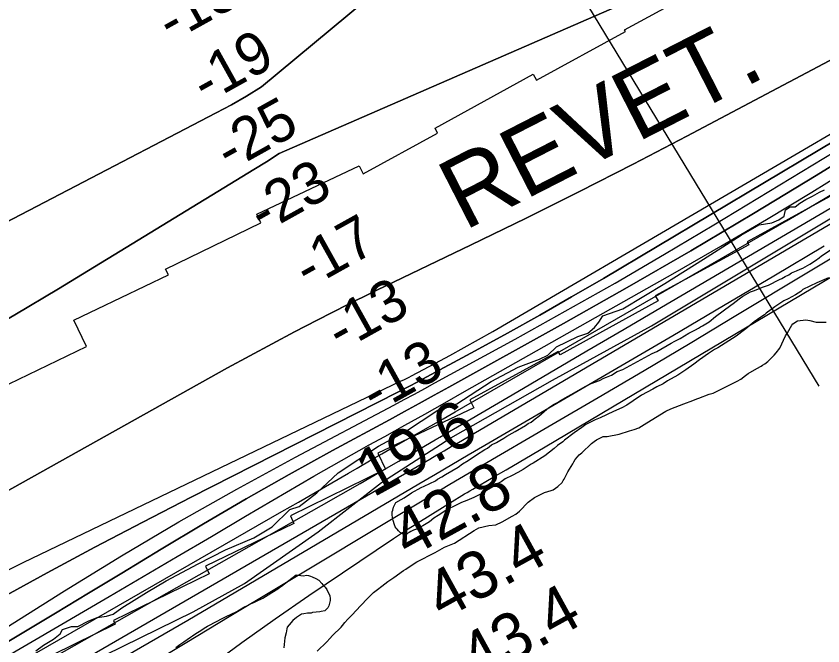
# Model space of a CAD drawing. Extents: x 3245246 to 3283090, y 806824 to 832173.
# Drawn here: x 3255199 to 3256343, y 816050 to 816942 of the extents above; entities that cross this region are included whole.
import ezdxf

# ---------------------------------------------------------------- set-up
doc = ezdxf.new("R2010")
doc.units = 0
for name, color, linetype in [('V-RIVR-EDGE', 7, 'Continuous'), ('V-RIVR-RANG', 7, 'Continuous'), ('V-RRAP-FSHR', 7, 'Continuous'), ('V-RRAP-RVMT', 7, 'Continuous'), ('V-RRAP-RVMT-IDEN', 7, 'Continuous'), ('V-SITE-VEGE', 7, 'Continuous'), ('V-TOPO-DPTH', 7, 'Continuous'), ('V-TOPO-MAJR', 7, 'Continuous'), ('V-TOPO-MINR', 7, 'Continuous'), ('V-TOPO-WATR', 7, 'Continuous')]:
    doc.layers.add(name, color=color, linetype=linetype)

msp = doc.modelspace()

# ---------------------------------------------------------------- linework, layer by layer
at = {"layer": 'V-RIVR-EDGE'}
msp.add_lwpolyline([(3255227.2, 816042.5), (3255238.1, 816050.8), (3255252.4, 816059.4), (3255261.6, 816066.8), (3255265.1, 816072.9), (3255277.7, 816077.2), (3255286.8, 816077.2), (3255301.2, 816084.5), (3255314.2, 816090.1), (3255327.3, 816091.8), (3255336.8, 816094.8), (3255349, 816103.5), (3255383.9, 816125.2), (3255411.7, 816142), (3255457.4, 816165.8), (3255496.2, 816185.7), (3255536.2, 816203), (3255561.9, 816218.2), (3255587.2, 816242.9), (3255600.6, 816247.2), (3255625.5, 816266.7), (3255655.5, 816294.9), (3255713, 816332.6), (3255749.6, 816352.5), (3255797, 816383.6), (3255824, 816392.7), (3255872.3, 816424.3), (3255910.6, 816444.7), (3255941.1, 816456.3), (3255952.8, 816461.9), (3255965, 816473.6), (3255995.5, 816488.3), (3256009.4, 816493.1), (3256019, 816500.9), (3256025.1, 816508.7), (3256030.8, 816517.4), (3256059.1, 816527.3), (3256118.7, 816563.2), (3256173.5, 816597.9), (3256226.7, 816631.7), (3256252.3, 816646.4), (3256270.2, 816649.4), (3256280.2, 816653.7), (3256287.6, 816658.9), (3256289.8, 816668), (3256296.3, 816671.9), (3256303.3, 816672.3), (3256310.2, 816677.1), (3256318.5, 816682.7), (3256328.1, 816687), (3256337.7, 816692.7), (3256345.1, 816696.1)], dxfattribs=at)
at = {"layer": 'V-RIVR-RANG'}
msp.add_line((3256337.2, 816417.9), (3255932.8, 817084.9), dxfattribs=at)
at = {"layer": 'V-RRAP-FSHR'}
msp.add_lwpolyline([(3255275.6, 816012.4), (3255450.2, 816097.9), (3255523, 816138.3), (3255627.5, 816211.3), (3255716.9, 816281.5), (3255815.6, 816344.6), (3255959.7, 816426.5), (3256099.8, 816503.6), (3256421.1, 816696)], dxfattribs=at)
at = {"layer": 'V-RRAP-RVMT'}
for p, q in [((3256061.7, 816923.2), (3256201.4, 816999.3)), ((3256061.7, 816923.2), (3256201.4, 816999.3)), ((3255936.6, 816851.8), (3256063, 816920.7)), ((3255936.6, 816851.8), (3256063, 816920.7)), ((3256063, 816920.7), (3256061.7, 816923.2)), ((3256063, 816920.7), (3256061.7, 816923.2)), ((3255793.1, 816783.4), (3255932.1, 816860)), ((3255793.1, 816783.4), (3255932.1, 816860)), ((3255932.1, 816860), (3255936.6, 816851.8)), ((3255932.1, 816860), (3255936.6, 816851.8)), ((3255796.7, 816776.7), (3255793.1, 816783.4)), ((3255796.7, 816776.7), (3255793.1, 816783.4)), ((3255691, 816718.7), (3255796.7, 816776.7)), ((3255691, 816718.7), (3255796.7, 816776.7)), ((3255540.2, 816661.6), (3255685.3, 816730.3)), ((3255540.2, 816661.6), (3255685.3, 816730.3)), ((3255685.3, 816730.3), (3255691, 816718.7)), ((3255685.3, 816730.3), (3255691, 816718.7)), ((3256367.4, 816694.8), (3256235.2, 816622.6)), ((3256367.4, 816694.8), (3256235.2, 816622.6)), ((3255546.1, 816649.2), (3255540.2, 816661.6)), ((3255546.1, 816649.2), (3255540.2, 816661.6)), ((3255411.1, 816583.6), (3255546.1, 816649.2)), ((3255411.1, 816583.6), (3255546.1, 816649.2)), ((3256235.2, 816622.6), (3256237.7, 816618)), ((3256235.2, 816622.6), (3256237.7, 816618)), ((3256237.7, 816618), (3256105.2, 816545.8)), ((3256237.7, 816618), (3256105.2, 816545.8)), ((3255280.8, 816511.4), (3255415.1, 816575.5)), ((3255280.8, 816511.4), (3255415.1, 816575.5)), ((3255415.1, 816575.5), (3255411.1, 816583.6)), ((3255415.1, 816575.5), (3255411.1, 816583.6)), ((3256105.2, 816545.8), (3256109, 816539)), ((3256105.2, 816545.8), (3256109, 816539)), ((3256109, 816539), (3255970.1, 816462.3)), ((3256109, 816539), (3255970.1, 816462.3)), ((3255298.8, 816474.1), (3255280.8, 816511.4)), ((3255298.8, 816474.1), (3255280.8, 816511.4)), ((3255175.4, 816414.3), (3255298.8, 816474.1)), ((3255175.4, 816414.3), (3255298.8, 816474.1)), ((3255967.4, 816467.2), (3255842.4, 816398.5)), ((3255967.4, 816467.2), (3255842.4, 816398.5)), ((3255970.1, 816462.3), (3255967.4, 816467.2)), ((3255970.1, 816462.3), (3255967.4, 816467.2)), ((3255842.4, 816398.5), (3255847.8, 816387.1)), ((3255842.4, 816398.5), (3255847.8, 816387.1)), ((3255847.8, 816387.1), (3255712, 816322.7)), ((3255847.8, 816387.1), (3255712, 816322.7)), ((3255712, 816322.7), (3255722.9, 816300.2)), ((3255712, 816322.7), (3255722.9, 816300.2)), ((3255722.9, 816300.2), (3255588, 816233.9)), ((3255722.9, 816300.2), (3255588, 816233.9)), ((3255588, 816233.9), (3255593, 816223.1)), ((3255588, 816233.9), (3255593, 816223.1)), ((3255593, 816223.1), (3255467.5, 816162.6)), ((3255593, 816223.1), (3255467.5, 816162.6)), ((3255467.5, 816162.6), (3255472.9, 816151.7)), ((3255467.5, 816162.6), (3255472.9, 816151.7)), ((3255472.9, 816151.7), (3255337.1, 816085.6)), ((3255472.9, 816151.7), (3255337.1, 816085.6)), ((3255337.1, 816085.6), (3255339.6, 816080.6)), ((3255337.1, 816085.6), (3255339.6, 816080.6)), ((3255339.6, 816080.6), (3255203.3, 816013.5)), ((3255339.6, 816080.6), (3255203.3, 816013.5))]:
    msp.add_line(p, q, dxfattribs=at)
at = {"layer": 'V-SITE-VEGE'}
for points in [[(3255762.3, 816213.6), (3255758.9, 816211.9), (3255756.3, 816210.3), (3255752.9, 816208.6), (3255749.6, 816207.3), (3255743.6, 816210.6), (3255741.3, 816212.6), (3255739.3, 816215.2), (3255737.7, 816216.6), (3255736.7, 816218.6), (3255735.7, 816221.2), (3255733.7, 816227.2), (3255733, 816229.5), (3255732.7, 816232.2), (3255732.4, 816234.9), (3255732, 816237.5), (3255732, 816239.8), (3255733, 816242.2), (3255734.3, 816246.2), (3255737.6, 816252.8), (3255744.9, 816257.1), (3255749.2, 816259.4), (3255759.5, 816266.7), (3255773.5, 816274.3), (3255777.4, 816276), (3255793.4, 816283.6), (3255796.4, 816286), (3255802.4, 816289.3), (3255807.7, 816292.6), (3255825.6, 816303.2), (3255832, 816307.6), (3255839.9, 816312.5), (3255851.6, 816320.5), (3255863.5, 816328.1), (3255867.2, 816330.1), (3255870.2, 816332.5), (3255873.2, 816334.5), (3255880.2, 816338.1), (3255884.8, 816340.8), (3255890.5, 816344.1), (3255894.8, 816347.1), (3255902.4, 816351.4), (3255906.4, 816353.4), (3255921, 816362), (3255925, 816364.7), (3255929.3, 816367), (3255934.7, 816371.3), (3255940, 816375.3), (3255951.3, 816385.3), (3255955.3, 816388.3), (3255960.9, 816391.9), (3255966.6, 816394.9), (3255970.9, 816397.6), (3255981.9, 816403.6), (3255985.9, 816406.2), (3256006.8, 816417.8), (3256014.4, 816421.5), (3256026.1, 816426.1), (3256032.4, 816429.1), (3256036, 816430.5), (3256043, 816433.4), (3256051.3, 816438.4), (3256059, 816441.7), (3256100.5, 816464.3), (3256107.2, 816467), (3256127.8, 816478.6), (3256132.8, 816481.6), (3256140.4, 816485.3), (3256152.7, 816493.2), (3256162, 816497.5), (3256166.3, 816499.9), (3256169, 816501.9), (3256172, 816503.5), (3256181.3, 816509.2), (3256190.6, 816516.8), (3256212.2, 816532.8), (3256215.5, 816534.8), (3256224.2, 816541.7), (3256229.2, 816545.4), (3256240.1, 816551.4), (3256245.8, 816553.4), (3256257.1, 816558), (3256265.4, 816561), (3256281, 816569), (3256284.7, 816570.6), (3256289.3, 816573.3), (3256294.6, 816575.9), (3256298.3, 816578.6), (3256305.3, 816581.3), (3256310.3, 816583.6), (3256314.2, 816585.2), (3256324.2, 816590.9), (3256332.2, 816595.9), (3256337.5, 816599.9), (3256340.5, 816602.5), (3256353.1, 816610.5)], [(3256350.6, 816571.3), (3256334, 816564.4), (3256314.4, 816554.7), (3256311.4, 816552.1), (3256304, 816547.4), (3256293.7, 816541.8), (3256287.4, 816538.8), (3256274.8, 816530.5), (3256262.5, 816521.5), (3256259.8, 816519.2), (3256253.2, 816514.5), (3256245.5, 816508.9), (3256233.6, 816499.2), (3256219.6, 816488.9), (3256193.7, 816472.3), (3256189, 816469.7), (3256180.4, 816464), (3256167.8, 816455.1), (3256159.8, 816448.8), (3256148.5, 816440.8), (3256136.9, 816433.5), (3256122.6, 816425.2), (3256116.2, 816421.2), (3256107.3, 816416.9), (3256101.6, 816413.5), (3256085.7, 816405.2), (3256073.7, 816396.9), (3256064.7, 816391), (3256057.7, 816387.3), (3256046.1, 816381.7), (3256027.2, 816373), (3256019.9, 816370), (3256013.5, 816367), (3256006.6, 816363.4), (3256001.2, 816359.4), (3255990.3, 816351.8), (3255976.6, 816341.5), (3255974, 816339.1), (3255966.7, 816333.5), (3255962, 816329.5), (3255955.4, 816324.2), (3255948.4, 816318.9), (3255932.1, 816308.9), (3255929.1, 816307.2), (3255923.5, 816303.3), (3255917.8, 816299.6), (3255910.5, 816295.3), (3255902.2, 816291.3), (3255892.5, 816286.3), (3255886.6, 816282.3), (3255881.9, 816279.7), (3255873.6, 816274.4), (3255867.3, 816270.7), (3255861, 816266.7), (3255848, 816260.1), (3255838, 816255.8), (3255830.7, 816253.1), (3255821.8, 816248.8), (3255810.1, 816242.8), (3255808.5, 816241.5), (3255797.2, 816234.5), (3255791.5, 816230.5), (3255785.2, 816225.5), (3255775.9, 816219.9), (3255766.6, 816215.2), (3255762.3, 816213.6)], [(3255711.5, 816129.7), (3255717.5, 816134.4), (3255726.1, 816140.7), (3255734.8, 816146.4), (3255748.4, 816156.7), (3255751.4, 816158.3), (3255760.7, 816164.6), (3255767.3, 816168.6), (3255793.3, 816182.2), (3255806.2, 816189.5), (3255808.9, 816190.5), (3255815.9, 816193.5), (3255820.8, 816195.5), (3255848.4, 816213.1), (3255855.1, 816216.8), (3255869.4, 816220.1), (3255879.3, 816221.4), (3255888, 816225.7), (3255902.3, 816233.4), (3255907.3, 816236.4), (3255912.6, 816240.7), (3255925.2, 816253.3), (3255933.9, 816260), (3255948.1, 816267.3), (3255957.8, 816269.9), (3255960.4, 816270.9), (3255967.1, 816275.6), (3255973.4, 816281.2), (3255974.7, 816284.2), (3255976.1, 816286.2), (3255981.1, 816296.2), (3255988.4, 816307.8), (3255989.7, 816310.8), (3255991.7, 816313.8), (3255994.7, 816317.8), (3255997.3, 816320.4), (3256001, 816323.4), (3256014.6, 816336.7), (3256018.3, 816339.4), (3256021.9, 816341.7), (3256028.3, 816345), (3256031.3, 816346.3), (3256036.9, 816346.7), (3256053.9, 816350), (3256068.5, 816354.6), (3256075.1, 816356.3), (3256081.8, 816358.9), (3256093.4, 816365.9), (3256120.3, 816382.2), (3256127.3, 816385.5), (3256145.6, 816392.8), (3256158.2, 816397.5), (3256163.9, 816399.8), (3256166.9, 816400.8), (3256181.5, 816406.4), (3256187.1, 816407.8), (3256221, 816424.7), (3256226.4, 816428), (3256233, 816433), (3256237, 816435.7), (3256249.3, 816443), (3256255.3, 816446.3), (3256257.3, 816447.6), (3256260.6, 816449.3), (3256264.9, 816452.9), (3256273.6, 816461.6), (3256276.5, 816464.9), (3256281.5, 816471.9), (3256289.8, 816489.2), (3256292.5, 816493.5), (3256298.5, 816504.1), (3256300.2, 816506.1), (3256306.5, 816510.4), (3256318.4, 816512.1), (3256324.1, 816511.1), (3256333.1, 816508.8), (3256335.4, 816508.4), (3256347.3, 816508.8)], [(3255425.4, 816047.5), (3255431.4, 816051.8), (3255437.1, 816055.4), (3255446.4, 816062.1), (3255449.4, 816063.7), (3255452.4, 816066.1), (3255462.3, 816072.4), (3255465.7, 816074.7), (3255470.3, 816077.4), (3255484.3, 816084.7), (3255490.3, 816088), (3255495.2, 816090.3), (3255497.9, 816092), (3255502.9, 816094), (3255511.9, 816098.6), (3255522.2, 816104.6), (3255527.2, 816106.9), (3255531.5, 816109.2), (3255536.1, 816111.2), (3255539.8, 816113.2), (3255548.8, 816117.5), (3255556.7, 816122.2), (3255561.7, 816125.5), (3255570.4, 816130.5), (3255572.7, 816132.5), (3255575.3, 816134.1), (3255596.1, 816150.2), (3255606.1, 816149.1), (3255611.5, 816149.7), (3255613.5, 816149.4), (3255616.4, 816148.4), (3255618.8, 816147.4), (3255624.1, 816145.1), (3255628.4, 816142.7), (3255632.7, 816138.1), (3255634.1, 816136.4), (3255637.4, 816133.1), (3255639.7, 816129.8), (3255642, 816124.5), (3255643.7, 816121.1), (3255644.4, 816116.5), (3255644.4, 816114.1), (3255642.4, 816106.2), (3255641, 816103.5), (3255639, 816101.5), (3255636.7, 816099.5), (3255631.7, 816098.2), (3255629.7, 816097.9), (3255619.4, 816096.9), (3255617.4, 816096.2), (3255612.1, 816095.9), (3255606.8, 816095.2), (3255603.8, 816094.6), (3255599.5, 816091.9), (3255596.5, 816089.9), (3255591.5, 816085.6), (3255586.2, 816079.6), (3255583.5, 816076.3), (3255582.9, 816073.6), (3255581.9, 816068), (3255580.2, 816061), (3255578.9, 816046.7)], [(3255626.1, 816042), (3255639.4, 816055.3), (3255643.7, 816060.3), (3255647.7, 816064.6), (3255660, 816076.3), (3255661.6, 816078.6), (3255665.3, 816082.6), (3255669.6, 816087.6), (3255676.2, 816094.2), (3255680.9, 816099.2), (3255696.5, 816115.8), (3255705.8, 816125.1), (3255711.5, 816129.7)]]:
    msp.add_lwpolyline(points, dxfattribs=at)
at = {"layer": 'V-TOPO-DPTH'}
for points in [[(3256684.7, 817747.8), (3256183.9, 817371.5), (3255546.9, 816842), (3255525.9, 816829.1), (3255504.4, 816816.9), (3255482.7, 816805.1), (3255061.7, 816585.9), (3255021.2, 816565.6), (3254980.4, 816546.2), (3254938.9, 816528.1), (3254897.1, 816510.7), (3254875.2, 816502.1), (3254843.9, 816490.3), (3254812.3, 816479.3), (3254780.3, 816469.4), (3254748.1, 816460.2), (3254557.3, 816409.8)], [(3254557.3, 816409.8), (3254748.1, 816460.2), (3254780.3, 816469.4), (3254812.3, 816479.3), (3254843.9, 816490.3), (3254875.2, 816502.1), (3254897.1, 816510.7), (3254938.9, 816528.1), (3254980.4, 816546.2), (3255021.2, 816565.6), (3255061.7, 816585.9), (3255482.7, 816805.1), (3255504.4, 816816.9), (3255525.9, 816829.1), (3255546.9, 816842), (3256183.9, 817371.5), (3256684.7, 817747.8)], [(3254119.6, 815899.8), (3254651.9, 816213.9), (3254689.9, 816236.2), (3254728, 816258.4), (3254766.3, 816280.3), (3254804.6, 816302.2), (3254807.7, 816303.9), (3254844.6, 816324.6), (3254881.7, 816345.1), (3254918.9, 816365.3), (3254956.2, 816385.3), (3255008.8, 816413.3), (3255072.1, 816447.7), (3255135.1, 816482.8), (3255197.4, 816519.1), (3255259.3, 816556), (3255536.1, 816724.8), (3255554.2, 816736.1), (3255572, 816747.5), (3256248.1, 817042.5), (3256282.3, 817060.9), (3256333.2, 817089.2), (3256341.7, 817093.9), (3256350.2, 817098.7)], [(3256350.2, 817098.7), (3256341.7, 817093.9), (3256333.2, 817089.2), (3256282.3, 817060.9), (3256248.1, 817042.5), (3255572, 816747.5), (3255554.2, 816736.1), (3255536.1, 816724.8), (3255259.3, 816556), (3255197.4, 816519.1), (3255135.1, 816482.8), (3255072.1, 816447.7), (3255008.8, 816413.3), (3254956.2, 816385.3), (3254918.9, 816365.3), (3254881.7, 816345.1), (3254844.6, 816324.6), (3254807.7, 816303.9), (3254804.6, 816302.2), (3254766.3, 816280.3), (3254728, 816258.4), (3254689.9, 816236.2), (3254651.9, 816213.9), (3254119.6, 815899.8)], [(3254721.7, 816027.8), (3254810.3, 816071.1), (3254869.8, 816100.2), (3254928.3, 816129.5), (3254986.5, 816159.4), (3255044.2, 816190.2), (3255101.6, 816221.7), (3255498.9, 816443.6), (3255530.4, 816460.9), (3255562, 816478), (3255593.8, 816494.7), (3255625.7, 816511.2), (3255669.2, 816533.4), (3255679.5, 816538.6), (3255689.8, 816543.7), (3255700.1, 816548.8), (3255710.5, 816553.8), (3255844.1, 816618), (3255921.1, 816655.6), (3255997.8, 816693.7), (3256074, 816732.7), (3256149.9, 816772.3), (3256439.9, 816925.8)], [(3256439.9, 816925.8), (3256149.9, 816772.3), (3256074, 816732.7), (3255997.8, 816693.7), (3255921.1, 816655.6), (3255844.1, 816618), (3255710.5, 816553.8), (3255700.1, 816548.8), (3255689.8, 816543.7), (3255679.5, 816538.6), (3255669.2, 816533.4), (3255625.7, 816511.2), (3255593.8, 816494.7), (3255562, 816478), (3255530.4, 816460.9), (3255498.9, 816443.6), (3255101.6, 816221.7), (3255044.2, 816190.2), (3254986.5, 816159.4), (3254928.3, 816129.5), (3254869.8, 816100.2), (3254810.3, 816071.1), (3254721.7, 816027.8)], [(3256488.3, 816842.8), (3256031.6, 816570.7), (3255986.6, 816544.3), (3255941.3, 816518.3), (3255895.7, 816492.8), (3255849.8, 816467.8), (3255775.2, 816427.7), (3255766.5, 816423.1), (3255757.8, 816418.5), (3255749, 816413.9), (3255740.2, 816409.4), (3255447.4, 816260.4), (3255379, 816225.2), (3255310.9, 816189.6), (3255243.1, 816153.3), (3255175.6, 816116.5), (3255092.1, 816070.5), (3255066.4, 816056.5), (3255040.7, 816042.5)], [(3255040.7, 816042.5), (3255066.4, 816056.5), (3255092.1, 816070.5), (3255175.6, 816116.5), (3255243.1, 816153.3), (3255310.9, 816189.6), (3255379, 816225.2), (3255447.4, 816260.4), (3255740.2, 816409.4), (3255749, 816413.9), (3255757.8, 816418.5), (3255766.5, 816423.1), (3255775.2, 816427.7), (3255849.8, 816467.8), (3255895.7, 816492.8), (3255941.3, 816518.3), (3255986.6, 816544.3), (3256031.6, 816570.7), (3256488.3, 816842.8)], [(3256479.5, 816806.6), (3256333.3, 816716.6), (3256244.5, 816662.7), (3256155.3, 816609.7), (3256065.3, 816557.8), (3255974.9, 816506.7), (3255812.7, 816416.5), (3255791.7, 816404.9), (3255770.7, 816393.3), (3255749.6, 816381.8), (3255728.5, 816370.3), (3255647.6, 816326.5), (3255586.3, 816292.7), (3255525.3, 816258.2), (3255464.9, 816222.9), (3255404.8, 816186.9), (3255349, 816152.9), (3255302, 816124.4), (3255255.1, 816096), (3255208, 816067.8), (3255160.8, 816039.7)], [(3256479.5, 816806.6), (3256333.3, 816716.6), (3256244.5, 816662.7), (3256155.3, 816609.7), (3256065.3, 816557.8), (3255974.9, 816506.7), (3255812.7, 816416.5), (3255791.7, 816404.9), (3255770.7, 816393.3), (3255749.6, 816381.8), (3255728.5, 816370.3), (3255647.6, 816326.5), (3255586.3, 816292.7), (3255525.3, 816258.2), (3255464.9, 816222.9), (3255404.8, 816186.9), (3255349, 816152.9), (3255302, 816124.4), (3255255.1, 816096), (3255208, 816067.8), (3255160.8, 816039.7)], [(3255128, 815982.7), (3255576, 816240), (3255599.6, 816253.6), (3255623.2, 816267.2), (3255646.7, 816280.9), (3255670.3, 816294.6), (3255682.7, 816301.8), (3255700, 816311.9), (3255717.4, 816321.9), (3255734.8, 816331.9), (3255752.2, 816341.8), (3255769.6, 816351.6), (3255787, 816361.6), (3255804.3, 816371.5), (3255821.7, 816381.5), (3256291, 816652), (3256330.9, 816675.3), (3256370.6, 816698.9)]]:
    msp.add_lwpolyline(points, dxfattribs=at)
at = {"layer": 'V-TOPO-MAJR'}
msp.add_lwpolyline([(3255333.2, 816022.6), (3255387.8, 816054.4), (3255442.4, 816086.3), (3255770, 816279.3), (3255793.4, 816293.1), (3255816.7, 816306.8), (3255840.1, 816320.5), (3255863.5, 816334.2), (3256130, 816489.9), (3256201.6, 816532), (3256273.1, 816574.3), (3256344.3, 816616.9)], dxfattribs=at)
at = {"layer": 'V-TOPO-MINR'}
for points in [[(3256684.7, 817747.8), (3256183.9, 817371.5), (3255546.9, 816842), (3255525.9, 816829.1), (3255504.4, 816816.9), (3255482.7, 816805.1), (3255061.7, 816585.9), (3255021.2, 816565.6), (3254980.4, 816546.2), (3254938.9, 816528.1), (3254897.1, 816510.7), (3254875.2, 816502.1), (3254843.9, 816490.3), (3254812.3, 816479.3), (3254780.3, 816469.4), (3254748.1, 816460.2), (3254557.3, 816409.8)], [(3254119.6, 815899.8), (3254651.9, 816213.9), (3254689.9, 816236.2), (3254728, 816258.4), (3254766.3, 816280.3), (3254804.6, 816302.2), (3254807.7, 816303.9), (3254844.6, 816324.6), (3254881.7, 816345.1), (3254918.9, 816365.3), (3254956.2, 816385.3), (3255008.8, 816413.3), (3255072.1, 816447.7), (3255135.1, 816482.8), (3255197.4, 816519.1), (3255259.3, 816556), (3255536.1, 816724.8), (3255554.2, 816736.1), (3255572, 816747.5), (3256248.1, 817042.5), (3256282.3, 817060.9), (3256333.2, 817089.2), (3256341.7, 817093.9), (3256350.2, 817098.7)], [(3254721.7, 816027.8), (3254810.3, 816071.1), (3254869.8, 816100.2), (3254928.3, 816129.5), (3254986.5, 816159.4), (3255044.2, 816190.2), (3255101.6, 816221.7), (3255498.9, 816443.6), (3255530.4, 816460.9), (3255562, 816478), (3255593.8, 816494.7), (3255625.7, 816511.2), (3255669.2, 816533.4), (3255679.5, 816538.6), (3255689.8, 816543.7), (3255700.1, 816548.8), (3255710.5, 816553.8), (3255844.1, 816618), (3255921.1, 816655.6), (3255997.8, 816693.7), (3256074, 816732.7), (3256149.9, 816772.3), (3256439.9, 816925.8)], [(3254967.8, 816045.3), (3254997.9, 816060.9), (3255027.9, 816076.5), (3255058, 816092), (3255088.1, 816107.4), (3255118.2, 816122.8), (3255148.4, 816138), (3255178.8, 816152.9), (3255209.2, 816167.7), (3255745.2, 816425.2), (3255748.8, 816427), (3255752.5, 816428.8), (3255756.1, 816430.6), (3255759.7, 816432.5), (3255793.6, 816450.4), (3255814, 816461.4), (3255834.4, 816472.5), (3255854.6, 816483.9), (3255874.7, 816495.5), (3256491.8, 816856.5)], [(3255040.7, 816042.5), (3255066.4, 816056.5), (3255092.1, 816070.5), (3255175.6, 816116.5), (3255243.1, 816153.3), (3255310.9, 816189.6), (3255379, 816225.2), (3255447.4, 816260.4), (3255740.2, 816409.4), (3255749, 816413.9), (3255757.8, 816418.5), (3255766.5, 816423.1), (3255775.2, 816427.7), (3255849.8, 816467.8), (3255895.7, 816492.8), (3255941.3, 816518.3), (3255986.6, 816544.3), (3256031.6, 816570.7), (3256488.3, 816842.8)], [(3255131.5, 816042.1), (3255267.7, 816127.8), (3255348.4, 816177.3), (3255429.7, 816225.6), (3255512.2, 816272), (3255595.3, 816317.3), (3255734.7, 816391.1), (3255749.3, 816398.9), (3255763.8, 816406.7), (3255778.3, 816414.5), (3255792.8, 816422.4), (3255906.5, 816484.5), (3255977.6, 816524), (3256048.3, 816564), (3256118.4, 816605.1), (3256188.2, 816646.7), (3256484.2, 816826.1)], [(3255106.7, 815988.9), (3255330.9, 816119.6), (3255379.3, 816148), (3255427.7, 816176.4), (3255476.1, 816204.9), (3255524.4, 816233.5), (3255543.5, 816244.9), (3255582.3, 816267.7), (3255621.2, 816290.3), (3255660.4, 816312.5), (3255699.7, 816334.5), (3255721.7, 816346.7), (3255750, 816362.5), (3255778.4, 816378.3), (3255806.7, 816394.2), (3255834.9, 816410.1), (3256133.2, 816579), (3256198.2, 816616.3), (3256262.9, 816654.3), (3256327.1, 816693.1), (3256391, 816732.4)], [(3255150.6, 815976.1), (3255631.9, 816248.5), (3255659.4, 816264.2), (3255686.9, 816279.9), (3255714.3, 816295.7), (3255741.7, 816311.6), (3255793, 816341.6), (3255794.7, 816342.6), (3255796.3, 816343.6), (3255798, 816344.5), (3255799.6, 816345.5), (3255902.2, 816405.7), (3255955.1, 816436.7), (3256008.1, 816467.8), (3256061, 816498.8), (3256114, 816529.8), (3256448.5, 816725.8)], [(3255175.1, 815895.3), (3255438.8, 816053.7), (3255503.6, 816092.6), (3255568.4, 816131.5), (3255633.2, 816170.4), (3255698, 816209.3), (3255800.5, 816270.8), (3255814.1, 816278.9), (3255827.7, 816287), (3255841.3, 816295), (3255855, 816303), (3255958.6, 816363.3), (3256024, 816401.6), (3256089.3, 816440.1), (3256154.4, 816478.8), (3256219.4, 816517.8), (3256525.7, 816702.5)], [(3255128, 815982.7), (3255576, 816240), (3255599.6, 816253.6), (3255623.2, 816267.2), (3255646.7, 816280.9), (3255670.3, 816294.6), (3255682.7, 816301.8), (3255700, 816311.9), (3255717.4, 816321.9), (3255734.8, 816331.9), (3255752.2, 816341.8), (3255769.6, 816351.6), (3255787, 816361.6), (3255804.3, 816371.5), (3255821.7, 816381.5), (3256291, 816652), (3256330.9, 816675.3), (3256370.6, 816698.9)], [(3255241.4, 815999), (3255785.5, 816314.5), (3255795.7, 816320.4), (3255805.9, 816326.4), (3255816, 816332.3), (3255826.2, 816338.2), (3256422.6, 816688.6)], [(3255472.5, 816019.9), (3255519, 816054.5), (3255566.3, 816088.1), (3255614, 816120.9), (3255734.2, 816201.7), (3255751.3, 816213.1), (3255768.6, 816224.3), (3255785.9, 816235.2), (3255803.4, 816246), (3255830.9, 816262.7), (3255834.7, 816265), (3255838.6, 816267.3), (3255842.5, 816269.6), (3255846.4, 816271.9), (3255875.4, 816288.7), (3255893.8, 816299.4), (3255912.2, 816310.1), (3255930.6, 816320.9), (3255948.9, 816331.8), (3256517, 816669.1)]]:
    msp.add_lwpolyline(points, dxfattribs=at)
at = {"layer": 'V-TOPO-WATR'}
msp.add_lwpolyline([(3255160.8, 816039.7), (3255208, 816067.8), (3255255.1, 816096), (3255302, 816124.4), (3255349, 816152.9), (3255404.8, 816186.9), (3255464.9, 816222.9), (3255525.3, 816258.2), (3255586.3, 816292.7), (3255647.6, 816326.5), (3255728.5, 816370.3), (3255749.6, 816381.8), (3255770.7, 816393.3), (3255791.7, 816404.9), (3255812.7, 816416.5), (3255974.9, 816506.7), (3256065.3, 816557.8), (3256155.3, 816609.7), (3256244.5, 816662.7), (3256333.3, 816716.6), (3256479.5, 816806.6)], dxfattribs=at)

# ---------------------------------------------------------------- texts
at = {"layer": 'V-RIVR-RANG'}
for s, height, rotation, p in [('-18', 60, 29.1256, (3255419, 816904.7)), ('-19', 60, 29.1256, (3255468, 816817.5)), ('-25', 60, 29.1256, (3255501.8, 816721.9)), ('-23', 60, 29.1256, (3255549, 816633.7)), ('-17', 60, 29.1256, (3255613.2, 816555)), ('-13', 60, 29.1256, (3255659.2, 816466.1)), ('-13', 60, 29.1256, (3255707.6, 816378.6)), ('19.6', 67, 28.8383, (3255705.1, 816259.4)), ('42.8', 67, 28.8383, (3255755.1, 816172.8)), ('43.4', 67, 28.8383, (3255803.6, 816085.4)), ('43.4', 67, 28.8383, (3255852, 815997.9))]:
    msp.add_text(s, height=height, rotation=rotation, dxfattribs=at).set_placement(p)
at = {"layer": 'V-RRAP-RVMT-IDEN'}
msp.add_text('REVET.', height=100, rotation=27.117, dxfattribs=at).set_placement((3255834.4, 816637.6))

doc.saveas('drawing.dxf')
